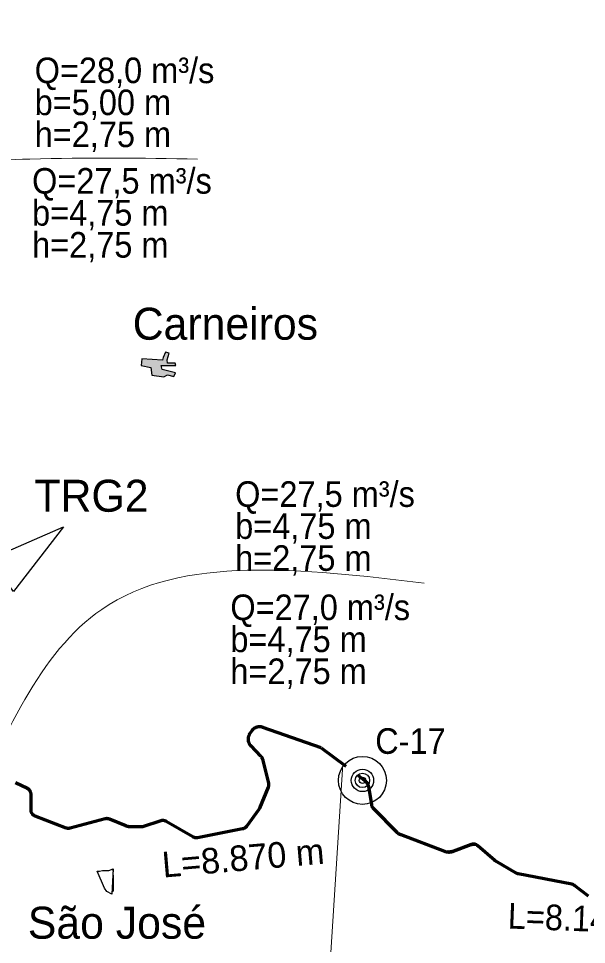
# Model space of a CAD drawing. Extents: x -1643653 to 4543381, y 1624270 to 13878484.
# Drawn here: x 676334 to 685215, y 8942036 to 8956510 of the extents above; entities that cross this region are included whole.
import ezdxf
from ezdxf.enums import TextEntityAlignment as Align

# ---------------------------------------------------------------- set-up
doc = ezdxf.new("R2010")
doc.units = 0
doc.header["$LTSCALE"] = 160
doc.linetypes.add('MEDIUM_DASHED', pattern=[4.5, 3, -1.5])
for name, color, linetype, lineweight in [('15', 7, 'Continuous', 25), ('21', 7, 'Continuous', 25), ('24', 7, 'Continuous', 25), ('50', 7, 'Continuous', 13), ('53', 7, 'Continuous', 106), ('54', 7, 'Continuous', 25), ('60', 7, 'Continuous', 13), ('61', 7, 'Continuous', 70)]:
    doc.layers.add(name, color=color, linetype=linetype, lineweight=lineweight)
doc.layers.add('41', color=7, linetype='Continuous')

msp = doc.modelspace()

# ---------------------------------------------------------------- hatches: boundary and pattern name
at = {"layer": '21'}
msp.add_hatch(color=256, dxfattribs=at).paths.add_polyline_path([(678583.8, 8951169.2), (678261.7, 8951191), (678249.4, 8951088.7), (678404.6, 8951053.3), (678418.7, 8950935.7), (678608.1, 8950907.5), (678661.5, 8950941.2), (678763.6, 8950913.7), (678790.7, 8950974.2), (678582.5, 8951021.4), (678564.1, 8951086), (678791.6, 8951084.1), (678784.3, 8951122), (678663, 8951123.1), (678659.7, 8951172.4), (678690.9, 8951278.2), (678630.4, 8951293.9), (678595.5, 8951210.8)])

# ---------------------------------------------------------------- linework, layer by layer
at = {"layer": '15'}
for radius in [375, 175, 112.5, 50]:
    msp.add_circle((681711.3, 8944601.5), radius, dxfattribs=at)
at = {"layer": '21'}
msp.add_lwpolyline([(678583.8, 8951169.2), (678261.7, 8951191), (678249.4, 8951088.7), (678404.6, 8951053.3), (678418.7, 8950935.7), (678608.1, 8950907.5), (678661.5, 8950941.2), (678763.6, 8950913.7), (678790.7, 8950974.2), (678582.5, 8951021.4), (678564.1, 8951086), (678791.6, 8951084.1), (678784.3, 8951122), (678663, 8951123.1), (678659.7, 8951172.4), (678690.9, 8951278.2), (678630.4, 8951293.9), (678595.5, 8951210.8)], close=True, dxfattribs=at)
for points in [[(677564.5, 8943182.9), (677599.4, 8943181.8), (677648.6, 8943194.1), (677696.2, 8943191), (677743.9, 8943194.8), (677811.3, 8943218), (677815.7, 8943218.5), (677793.3, 8942820.7)], [(677793.3, 8942820.7), (677714, 8942864.2), (677676.2, 8942918.7), (677564.5, 8943182.9)]]:
    msp.add_lwpolyline(points, dxfattribs=at)
at = {"layer": '21', "lineweight": 13}
for points in [[(677811.4, 8943218.2), (677807.9, 8943209.5), (677818.9, 8943095.6), (677818.6, 8943060.4)], [(677818.6, 8943060.4), (677817.1, 8942876.8), (677800.3, 8942857.8), (677789.7, 8942835.5), (677793.3, 8942820.7)]]:
    msp.add_lwpolyline(points, dxfattribs=at)
at = {"layer": '24'}
msp.add_spline([(665209.5, 8949437.1), (665261.8, 8949907.3), (665888.8, 8950560.5), (666750.9, 8951187.5), (667665.3, 8951814.5), (668344.5, 8952363.1), (668788.7, 8952911.7), (669180.6, 8953564.9), (669154.4, 8954270.2), (669755.3, 8954662.1), (670486.8, 8955027.9), (671218.3, 8955785.5), (671166.1, 8956360.3), (671531.8, 8956726), (671479.6, 8956987.3), (670957.1, 8957405.3), (670695.8, 8957849.4), (671139.9, 8958502.5), (671845.3, 8959207.9), (672394, 8958789.9), (673047.1, 8959234), (673465.1, 8959834.9), (673177.7, 8960461.9), (673987.6, 8960749.3), (675163.2, 8960879.9), (676103.7, 8960906.1), (677253.2, 8961428.6), (677697.4, 8961559.2), (678115.4, 8962133.9), (678611.8, 8962369.1), (678820.8, 8962919.9), (679291, 8963704.1), (679918, 8964226.8), (679944.1, 8964697.3), (679709, 8965272.3), (679291, 8966004.2), (678115.4, 8966945.2)], degree=3, dxfattribs=at)
at = {"layer": '50'}
msp.add_lwpolyline([(681402.9, 8944857.1), (681046.4, 8939213.8), (684012.3, 8939213.8)], dxfattribs=at)
for points in [[(668746.4, 8951802.5), (670252.9, 8952216.3), (672955.4, 8953678.7), (676512.8, 8954313.4), (679132.6, 8954313.4)], [(675521.1, 8943962.2), (677634.3, 8947274.3), (682678.5, 8947685.7)]]:
    msp.add_spline(points, degree=3, dxfattribs=at)
at = {"layer": '53'}
msp.add_spline([(671243.6, 8955851), (671166.1, 8956360.3), (671531.8, 8956726), (671479.6, 8956987.3), (670957.1, 8957405.3), (670695.8, 8957849.4), (671139.9, 8958502.5), (671845.3, 8959207.9), (672394, 8958789.9), (673047.1, 8959234), (673465.1, 8959834.9), (673177.7, 8960461.9), (673987.6, 8960749.3), (675163.2, 8960879.9), (676103.7, 8960906.1), (677253.2, 8961428.6), (677697.4, 8961559.2), (678115.4, 8962133.9), (678611.8, 8962369.1), (678820.8, 8962919.9), (679291, 8963704.1), (679918, 8964226.8), (679978.5, 8964524.9)], degree=3, dxfattribs=at)
at = {"layer": '54'}
msp.add_lwpolyline([(675873.8, 8948059.3), (677034.6, 8948563.7), (676252.9, 8947554.3)], close=True, dxfattribs=at)
at = {"layer": '60', "lineweight": 25}
msp.add_spline([(814781, 9009175.5), (814787.2, 9009173.4), (814796.9, 9009173.4), (814799.4, 9009172.4), (814805.1, 9009174.5), (814805.6, 9009176.5), (814811.7, 9009179.5), (814811.7, 9009179.5), (814801.5, 9009181), (814790.7, 9009181.5), (814784.1, 9009183.1), (814777.4, 9009185.1), (814778.4, 9009175.5)], degree=3, dxfattribs=at)
at = {"layer": '61', "linetype": 'MEDIUM_DASHED'}
msp.add_line((681066.8, 8945108.9), (681739, 8944605.2), dxfattribs=at)
at = {"layer": '61'}
for points in [[(680129.1, 8945436.6), (680125.7, 8945437.2), (680122.3, 8945437.7), (680118.8, 8945438.1), (680115.4, 8945438.4), (680111.9, 8945438.7), (680108.5, 8945438.8), (680105, 8945438.9), (680101.6, 8945438.9), (680098.1, 8945438.9), (680094.6, 8945438.7), (680091.2, 8945438.5), (680087.7, 8945438.2), (680084.3, 8945437.8), (680080.8, 8945437.3), (680077.4, 8945436.8), (680074, 8945436.2), (680070.6, 8945435.4), (680067.3, 8945434.7), (680063.9, 8945433.8), (680060.6, 8945432.9), (680057.3, 8945431.8), (680054, 8945430.8), (680050.7, 8945429.6), (680047.5, 8945428.3), (680044.3, 8945427), (680041.1, 8945425.6), (680038, 8945424.2), (680034.8, 8945422.7), (680031.8, 8945421), (680028.8, 8945419.4), (680025.8, 8945417.6), (680022.8, 8945415.8), (680019.9, 8945413.9), (680017, 8945412), (680014.2, 8945410), (680011.4, 8945407.9), (680008.7, 8945405.7), (680006.1, 8945403.5), (680003.4, 8945401.3), (680000.9, 8945398.9), (679998.3, 8945396.6), (679995.9, 8945394.1), (679993.5, 8945391.6), (679991.2, 8945389.1), (679988.9, 8945386.5), (679986.6, 8945383.8), (679984.5, 8945381.1), (679982.4, 8945378.3), (679980.7, 8945376), (679950.5, 8945333.7), (679948.6, 8945330.8), (679946.6, 8945327.9), (679944.8, 8945325), (679943, 8945322), (679941.3, 8945319), (679939.7, 8945316), (679938.1, 8945312.9), (679936.6, 8945309.8), (679935.2, 8945306.6), (679933.8, 8945303.4), (679932.6, 8945300.2), (679931.4, 8945296.9), (679930.2, 8945293.7), (679929.2, 8945290.3), (679928.2, 8945287), (679927.3, 8945283.7), (679926.5, 8945280.3), (679925.8, 8945276.9), (679925.1, 8945273.5), (679924.5, 8945270.1), (679924, 8945266.7), (679923.6, 8945263.2), (679923.3, 8945259.8), (679923, 8945256.3), (679922.8, 8945252.9), (679922.7, 8945249.4), (679922.7, 8945246), (679922.7, 8945242.5), (679922.9, 8945239), (679923.1, 8945235.6), (679923.4, 8945232.1), (679923.8, 8945228.7), (679924.2, 8945225.2), (679924.8, 8945221.8), (679925.4, 8945218.4), (679926.1, 8945215), (679926.8, 8945211.6), (679927.7, 8945208.3), (679928.6, 8945204.9), (679929.6, 8945201.6), (679930.7, 8945198.3), (679931.8, 8945195.1), (679933.1, 8945191.8), (679934.4, 8945188.6), (679935.7, 8945185.4), (679937.2, 8945182.3), (679938.7, 8945179.2), (679940.3, 8945176.1), (679942, 8945173.1), (679943.7, 8945170.1)], [(681067, 8945109.2), (680152.6, 8945430.5), (680149.3, 8945431.6), (680146, 8945432.6), (680142.6, 8945433.6), (680139.3, 8945434.4), (680135.9, 8945435.2), (680132.5, 8945436), (680129.1, 8945436.6)], [(679943.7, 8945170.1), (679945.5, 8945167.1), (679947.4, 8945164.2), (679949.3, 8945161.3), (679951.3, 8945158.5), (679953.4, 8945155.7), (679955.5, 8945153), (679957.7, 8945150.3), (679960, 8945147.7), (679962.3, 8945145.1), (679964.3, 8945142.9), (680118.7, 8944981.6), (680121, 8944979.1), (680123.3, 8944976.5), (680125.6, 8944973.9), (680127.8, 8944971.2), (680129.9, 8944968.4), (680131.9, 8944965.7), (680133.9, 8944962.8), (680135.9, 8944959.9), (680137.7, 8944957), (680139.5, 8944954.1), (680141.2, 8944951.1), (680142.9, 8944948), (680144.5, 8944944.9), (680146, 8944941.8), (680147.4, 8944938.7), (680148.8, 8944935.5), (680150.1, 8944932.3), (680151.3, 8944929), (680152.5, 8944925.7), (680153.5, 8944922.4), (680154.5, 8944919.1), (680155.4, 8944915.8), (680156.1, 8944913), (680241.8, 8944556.7), (680241.8, 8944556.7), (680242.4, 8944553.9), (680243, 8944551.2), (680243.4, 8944548.4), (680243.8, 8944545.6), (680244.1, 8944542.8), (680244.4, 8944539.9), (680244.5, 8944537.1), (680244.6, 8944534.3), (680244.6, 8944531.5), (680244.5, 8944528.6), (680244.3, 8944525.8), (680244, 8944523), (680243.7, 8944520.2), (680243.3, 8944517.4), (680242.8, 8944514.6), (680242.2, 8944511.8), (680241.6, 8944509.1), (680240.9, 8944506.3), (680240.1, 8944503.6), (680239.2, 8944500.9), (680238.2, 8944498.3), (680237.2, 8944495.7), (680237, 8944495.1), (680237, 8944495.1), (680100.7, 8944166.2), (680099.6, 8944163.6), (680098.4, 8944161.1), (680097.2, 8944158.5), (680095.8, 8944156), (680094.4, 8944153.6), (680093, 8944151.2), (680091.4, 8944148.8), (680089.8, 8944146.5), (680089.5, 8944146), (679899.6, 8943882.4), (679897.9, 8943880.2), (679896.1, 8943878), (679894.3, 8943875.8), (679892.4, 8943873.7), (679890.5, 8943871.6), (679888.5, 8943869.6), (679886.5, 8943867.6), (679884.4, 8943865.7), (679882.2, 8943863.9), (679880, 8943862.1), (679877.8, 8943860.4), (679875.5, 8943858.8), (679873.1, 8943857.2), (679870.7, 8943855.7), (679868.3, 8943854.2), (679865.8, 8943852.9), (679863.3, 8943851.6), (679860.8, 8943850.3), (679858.2, 8943849.2), (679855.6, 8943848.1), (679852.9, 8943847.1), (679850.3, 8943846.1), (679847.6, 8943845.3), (679844.9, 8943844.5), (679842.1, 8943843.8), (679839.4, 8943843.1), (679837.5, 8943842.7), (679130.5, 8943705.6), (679127.7, 8943705.1)], [(676517.6, 8944432.4), (676516.2, 8944434.9), (676514.7, 8944437.3), (676513.1, 8944439.7), (676511.5, 8944442), (676509.8, 8944444.3), (676508.1, 8944446.5), (676506.3, 8944448.7), (676504.4, 8944450.8), (676502.5, 8944452.9), (676500.5, 8944454.9), (676498.5, 8944456.8), (676496.4, 8944458.7), (676494.2, 8944460.6), (676492, 8944462.3), (676489.8, 8944464.1), (676487.5, 8944465.7), (676485.1, 8944467.3), (676482.7, 8944468.8), (676480.3, 8944470.3), (676477.8, 8944471.7), (676475.3, 8944473), (676472.8, 8944474.2), (676472.3, 8944474.4), (676286, 8944560.7)], [(681740.1, 8944606.8), (681757.6, 8944591.4), (681760.1, 8944589), (681762.6, 8944586.6), (681765, 8944584.2), (681767.4, 8944581.6), (681769.7, 8944579.1), (681772, 8944576.4), (681774.2, 8944573.8), (681776.3, 8944571), (681778.4, 8944568.2), (681780.4, 8944565.4), (681782.3, 8944562.6), (681784.2, 8944559.6), (681786, 8944556.7), (681787.7, 8944553.7), (681789.4, 8944550.6), (681791, 8944547.6), (681792.5, 8944544.4), (681794, 8944541.3), (681795.3, 8944538.1), (681796.7, 8944534.9), (681797.9, 8944531.7), (681799, 8944528.4), (681800.1, 8944525.1), (681801.1, 8944521.8), (681802, 8944518.5), (681802.9, 8944515.1), (681803.7, 8944511.7), (681804.3, 8944508.3), (681805, 8944504.9)], [(677726.8, 8944002.8), (677723.9, 8944003), (677721.1, 8944003.2), (677718.3, 8944003.3), (677715.5, 8944003.3), (677712.6, 8944003.2), (677709.8, 8944003.1), (677707, 8944002.9), (677704.2, 8944002.6), (677701.4, 8944002.2), (677698.6, 8944001.7), (677695.8, 8944001.2), (677693, 8944000.6), (677690.6, 8943999.9), (677140.9, 8943853.8), (677138.2, 8943853.1), (677135.4, 8943852.5), (677132.6, 8943852), (677129.8, 8943851.5), (677127, 8943851.2), (677124.2, 8943850.8), (677121.4, 8943850.6), (677118.6, 8943850.5), (677115.7, 8943850.4), (677112.9, 8943850.5), (677110.1, 8943850.6), (677107.2, 8943850.8), (677104.4, 8943851), (677101.6, 8943851.4), (677098.8, 8943851.8), (677096.1, 8943852.3), (677093.3, 8943852.9), (677090.5, 8943853.5), (677087.8, 8943854.3), (677085.1, 8943855.1), (677082.4, 8943856), (677079.8, 8943856.9), (677079.5, 8943857), (676594.6, 8944042.3), (676591.9, 8944043.4), (676589.3, 8944044.5), (676586.8, 8944045.7), (676584.2, 8944046.9), (676581.8, 8944048.3), (676579.3, 8944049.7), (676576.9, 8944051.2), (676574.5, 8944052.7), (676572.2, 8944054.3), (676569.9, 8944056), (676567.7, 8944057.7), (676565.5, 8944059.5), (676563.4, 8944061.4), (676561.3, 8944063.3), (676559.3, 8944065.3), (676557.3, 8944067.3), (676555.4, 8944069.4), (676553.6, 8944071.6), (676551.8, 8944073.8), (676550.1, 8944076), (676548.4, 8944078.3), (676546.8, 8944080.6), (676545.3, 8944083), (676543.8, 8944085.4), (676542.4, 8944087.9), (676541.1, 8944090.4), (676539.9, 8944092.9), (676538.7, 8944095.5), (676537.6, 8944098.1), (676536.6, 8944100.8), (676535.6, 8944103.4), (676534.7, 8944106.1), (676533.9, 8944108.8), (676533.2, 8944111.6), (676532.6, 8944114.3), (676532, 8944117.1), (676531.5, 8944119.9), (676531.1, 8944122.7), (676530.8, 8944125.5), (676530.5, 8944128.3), (676530.4, 8944131.1), (676530.3, 8944133.9), (676530.2, 8944135.7), (676530.2, 8944383.7), (676530.2, 8944386.5), (676530.1, 8944389.4), (676529.9, 8944392.2), (676529.6, 8944395), (676529.2, 8944397.8), (676528.8, 8944400.6), (676528.3, 8944403.4), (676527.7, 8944406.1), (676527, 8944408.9), (676526.3, 8944411.6), (676525.5, 8944414.3), (676524.5, 8944417), (676523.6, 8944419.7), (676522.5, 8944422.3), (676521.4, 8944424.9), (676520.2, 8944427.4), (676518.9, 8944429.9), (676517.6, 8944432.4)], [(681805, 8944504.9), (681805.1, 8944504), (681850.6, 8944222.6), (681851.1, 8944219.8), (681851.6, 8944217.1), (681852.3, 8944214.3), (681853, 8944211.6), (681853.8, 8944208.9), (681854.7, 8944206.2), (681855.6, 8944203.5), (681856.7, 8944200.9), (681857.8, 8944198.3), (681859, 8944195.7), (681860.2, 8944193.2), (681861.5, 8944190.7), (681862.9, 8944188.2), (681864.4, 8944185.8), (681865.9, 8944183.4), (681867.5, 8944181.1), (681869.1, 8944178.8), (681870.9, 8944176.5), (681872.7, 8944174.3), (681874.5, 8944172.2), (681876.4, 8944170.1), (681878.4, 8944168.1), (682256.5, 8943787.6), (682259, 8943785.2), (682261.5, 8943782.8), (682264.1, 8943780.5), (682266.7, 8943778.2), (682269.4, 8943776), (682272.1, 8943773.9), (682274.9, 8943771.8), (682277.7, 8943769.8), (682280.6, 8943767.9), (682283.5, 8943766), (682286.5, 8943764.2), (682289.5, 8943762.5), (682292.5, 8943760.9), (682295.6, 8943759.3), (682298.7, 8943757.8), (682301.9, 8943756.3), (682305, 8943754.9), (682308.2, 8943753.6), (682309.9, 8943753), (682994.1, 8943494.7), (682997.9, 8943493.3), (683001.6, 8943492), (683005.5, 8943490.8), (683009.3, 8943489.6), (683013.1, 8943488.5), (683017, 8943487.5), (683020.9, 8943486.6), (683024.8, 8943485.8), (683028.7, 8943485), (683032.7, 8943484.3), (683036.6, 8943483.7), (683040.6, 8943483.2), (683044.6, 8943482.8), (683048.6, 8943482.4), (683052.6, 8943482.1), (683056.5, 8943481.9), (683060.5, 8943481.8), (683064.5, 8943481.8), (683068.5, 8943481.8), (683072.5, 8943481.9), (683076.5, 8943482.1), (683080.5, 8943482.4), (683084.5, 8943482.7), (683088.5, 8943483.2), (683092.5, 8943483.7), (683096.4, 8943484.3), (683100.3, 8943484.9), (683104.3, 8943485.7), (683108.2, 8943486.5), (683112.1, 8943487.4), (683116, 8943488.4), (683119.8, 8943489.5), (683123.7, 8943490.6), (683127.5, 8943491.8), (683131.2, 8943493.1), (683134.6, 8943494.3), (683413.9, 8943598.4), (683416.6, 8943599.3), (683419.2, 8943600.2), (683422, 8943601), (683424.7, 8943601.7), (683427.5, 8943602.4), (683430.2, 8943602.9), (683433, 8943603.4), (683435.8, 8943603.8), (683438.6, 8943604.2), (683441.4, 8943604.4), (683444.2, 8943604.6), (683447.1, 8943604.7), (683449.9, 8943604.7), (683452.7, 8943604.6), (683455.6, 8943604.4), (683458.4, 8943604.2), (683461.2, 8943603.9), (683464, 8943603.5)], [(679127.7, 8943705.1), (679124.9, 8943704.7), (679122.1, 8943704.4), (679119.3, 8943704.1), (679116.5, 8943703.9), (679113.6, 8943703.8), (679110.8, 8943703.8), (679108, 8943703.8), (679105.1, 8943704), (679102.3, 8943704.2), (679099.5, 8943704.5), (679096.7, 8943704.9), (679093.9, 8943705.3), (679091.1, 8943705.9), (679088.4, 8943706.5), (679085.6, 8943707.2), (679082.9, 8943707.9), (679080.2, 8943708.8), (679077.5, 8943709.7), (679074.9, 8943710.7), (679072.3, 8943711.8), (679069.7, 8943712.9), (679067.1, 8943714.1), (679064.6, 8943715.4), (679062.1, 8943716.8), (679061.4, 8943717.2), (678640, 8943960.5), (678637.6, 8943961.9), (678635.1, 8943963.2), (678632.5, 8943964.4), (678629.9, 8943965.6), (678627.3, 8943966.7), (678624.7, 8943967.7), (678622, 8943968.7), (678619.3, 8943969.5), (678616.6, 8943970.3), (678613.9, 8943971), (678611.1, 8943971.7), (678608.3, 8943972.2), (678605.6, 8943972.7), (678602.8, 8943973.1), (678600, 8943973.4), (678597.1, 8943973.7), (678594.3, 8943973.8), (678591.5, 8943973.9), (678588.7, 8943973.9), (678585.8, 8943973.8), (678583, 8943973.7), (678580.2, 8943973.4), (678577.4, 8943973.1), (678574.6, 8943972.7), (678571.8, 8943972.2), (678569, 8943971.7), (678566.3, 8943971.1), (678563.5, 8943970.3), (678560.8, 8943969.6), (678559.4, 8943969.1), (678274.8, 8943877.7), (678272.1, 8943876.8), (678269.3, 8943876.1), (678266.6, 8943875.4), (678263.8, 8943874.8), (678261, 8943874.3), (678258.2, 8943873.8), (678255.4, 8943873.5), (678252.6, 8943873.2), (678249.8, 8943873), (678247, 8943872.9), (678244.2, 8943872.9), (678243, 8943872.9), (678087.5, 8943874.7), (678083.5, 8943874.8), (678079.5, 8943875), (678075.5, 8943875.2), (678071.5, 8943875.6), (678067.5, 8943876), (678063.6, 8943876.5), (678059.6, 8943877), (678055.6, 8943877.7), (678051.7, 8943878.4), (678047.8, 8943879.2), (678043.9, 8943880.1), (678040, 8943881), (678036.1, 8943882.1), (678032.3, 8943883.2), (678028.5, 8943884.4), (678024.7, 8943885.7), (678020.9, 8943887), (678017.2, 8943888.4), (678014.2, 8943889.6), (677754.1, 8943995.9), (677751.5, 8943996.9), (677748.8, 8943997.9), (677746.1, 8943998.8), (677743.4, 8943999.6), (677740.7, 8944000.3), (677737.9, 8944000.9), (677735.1, 8944001.5), (677732.3, 8944002), (677729.6, 8944002.4), (677726.8, 8944002.8)], [(685021.9, 8942962.9), (685019.5, 8942964.4), (685017.1, 8942965.9), (685014.7, 8942967.3), (685012.2, 8942968.7), (685009.7, 8942970), (685007.1, 8942971.2), (685004.5, 8942972.3), (685001.9, 8942973.3), (684999.2, 8942974.3), (684996.5, 8942975.2), (684993.8, 8942976.1), (684991.1, 8942976.8), (684988.4, 8942977.5), (684985.6, 8942978.1), (684984.8, 8942978.2), (684148.5, 8943138.4), (684145.8, 8943139), (684143, 8943139.6), (684140.3, 8943140.3), (684137.6, 8943141.1), (684134.9, 8943142), (684132.2, 8943143), (684129.6, 8943144), (684127, 8943145.1), (684124.4, 8943146.3), (684121.9, 8943147.5), (684119.4, 8943148.9), (684116.9, 8943150.2), (684116.8, 8943150.3), (683794.5, 8943339.1), (683792.1, 8943340.5), (683789.7, 8943342.1), (683787.4, 8943343.7), (683785.1, 8943345.3), (683782.9, 8943347), (683780.7, 8943348.8), (683779.5, 8943349.9), (683514.4, 8943580.2), (683512.2, 8943582), (683510, 8943583.8), (683507.8, 8943585.4), (683505.4, 8943587.1), (683503.1, 8943588.7), (683500.7, 8943590.2), (683498.2, 8943591.6), (683495.8, 8943592.9), (683493.3, 8943594.2), (683490.7, 8943595.5), (683488.1, 8943596.6), (683485.5, 8943597.7), (683482.9, 8943598.7), (683480.2, 8943599.6), (683477.5, 8943600.5), (683474.8, 8943601.2), (683472, 8943601.9), (683469.3, 8943602.6), (683466.5, 8943603.1), (683463.7, 8943603.6), (683460.9, 8943603.9), (683458.1, 8943604.2), (683455.3, 8943604.5), (683452.4, 8943604.6), (683449.6, 8943604.7), (683446.8, 8943604.7), (683444, 8943604.6), (683441.1, 8943604.4), (683438.3, 8943604.1), (683435.5, 8943603.8), (683432.7, 8943603.4), (683429.9, 8943602.9), (683427.2, 8943602.3), (683424.4, 8943601.7), (683421.7, 8943600.9), (683419, 8943600.1), (683416.3, 8943599.2), (683413.9, 8943598.4), (683134.6, 8943494.3), (683130.8, 8943493), (683127, 8943491.7), (683123.2, 8943490.5), (683119.4, 8943489.3), (683115.5, 8943488.3), (683111.6, 8943487.3), (683107.7, 8943486.4), (683103.8, 8943485.6), (683099.9, 8943484.9), (683095.9, 8943484.2), (683092, 8943483.6), (683088, 8943483.1), (683084, 8943482.7), (683080.1, 8943482.3), (683076.1, 8943482.1), (683072.1, 8943481.9), (683068.1, 8943481.8), (683064.1, 8943481.8), (683060.1, 8943481.8), (683056.1, 8943481.9), (683052.1, 8943482.2), (683048.1, 8943482.4), (683044.1, 8943482.8)], [(685246.3, 8942792.4), (685026.5, 8942959.6), (685024.2, 8942961.3), (685021.9, 8942962.9)]]:
    msp.add_lwpolyline(points, dxfattribs=at)

# ---------------------------------------------------------------- texts
at = {"layer": '15', "width": 0.95}
msp.add_text('C-17', height=400, dxfattribs=at).set_placement((681911.3, 8945016.3))
at = {"layer": '41'}
for s, p in [('Carneiros', (678119, 8951489.4)), ('São José', (676479.4, 8942126.7))]:
    msp.add_text(s, height=500, dxfattribs=at).set_placement(p)
at = {"layer": '50', "width": 0.95}
for s, p in [('Q=28,0 m³/s', (676586.5, 8955499.7)), ('b=5,00 m', (676586.5, 8954999.7)), ('h=2,75 m', (676586.5, 8954499.7)), ('Q=27,5 m³/s', (676545.7, 8953772.6)), ('b=4,75 m', (676545.7, 8953272.6)), ('h=2,75 m', (676545.7, 8952772.6)), ('Q=27,5 m³/s', (679721.3, 8948876.5)), ('b=4,75 m', (679721.3, 8948376.5)), ('h=2,75 m', (679721.3, 8947876.5)), ('Q=27,0 m³/s', (679646.2, 8947106.8)), ('b=4,75 m', (679646.2, 8946606.8)), ('h=2,75 m', (679646.2, 8946106.8))]:
    msp.add_text(s, height=400, dxfattribs=at).set_placement(p)
at = {"layer": '50'}
msp.add_text('L=8.870 m', height=400, rotation=4.951, dxfattribs=at).set_placement((678596, 8943081.7))
at = {"layer": '50', "width": 0.95}
msp.add_text('L=8.140 m', height=400, rotation=357.829, dxfattribs=at).set_placement((683979, 8942286.9))
at = {"layer": '54'}
msp.add_text('TRG2', height=500, dxfattribs=at).set_placement((677474.5, 8948800.7), align=Align.CENTER)

doc.saveas('drawing.dxf')
